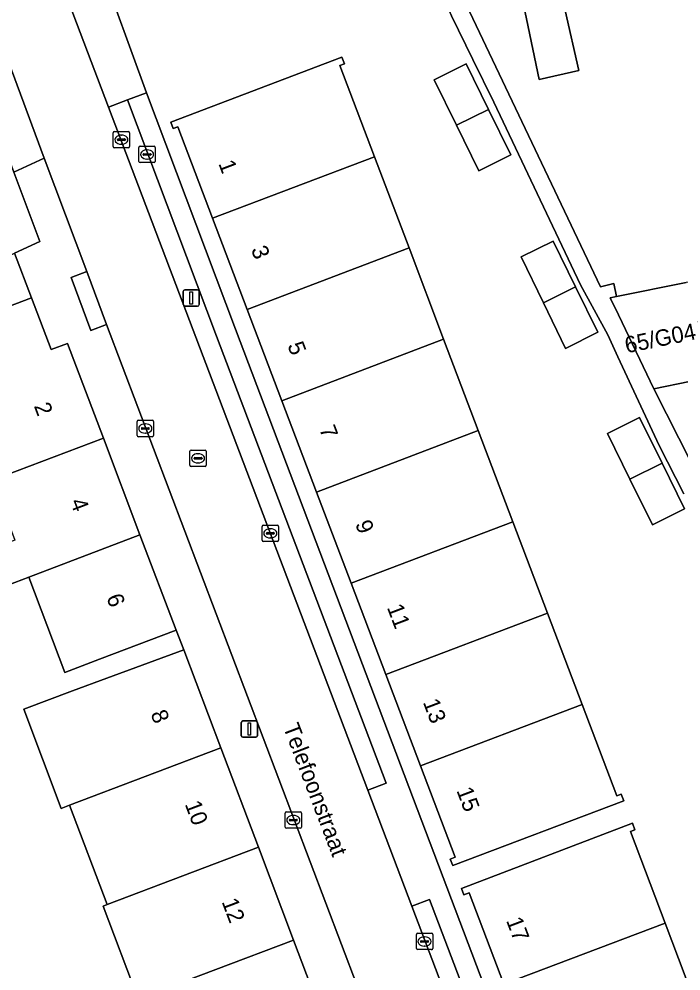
# Model space of a CAD drawing. Extents: x 162989 to 165008, y 383432 to 384338.
# Drawn here: x 163904.1 to 163944.5, y 384058.6 to 384116.7 of the extents above; entities that cross this region are included whole.
import ezdxf

# ---------------------------------------------------------------- set-up
doc = ezdxf.new("R2010")
doc.units = 0
for name, color, linetype in [('IMGEO_Brandkraan', 7, 'Continuous'), ('IMGEO_Erf', 7, 'Continuous'), ('IMGEO_Groenvoorziening', 7, 'Continuous'), ('IMGEO_Kolk', 7, 'Continuous'), ('IMGEO_Lichtmast', 7, 'Continuous'), ('IMGEO_Openbare_ruimte_label', 7, 'Continuous'), ('IMGEO_Pand', 7, 'Continuous'), ('IMGEO_Pand_nummerreeks', 7, 'Continuous'), ('IMGEO_Rijbaan_lokaal_open', 7, 'Continuous'), ('IMGEO_Rioolput', 7, 'Continuous'), ('IMGEO_Voetpad_open', 7, 'Continuous')]:
    doc.layers.add(name, color=color, linetype=linetype)

msp = doc.modelspace()

# ---------------------------------------------------------------- linework, layer by layer
at = {"layer": 'IMGEO_Brandkraan'}
for p, q in [((163911.429, 384107.999), (163911.429, 384108.851)), ((163911.504, 384108.925), (163912.356, 384108.925)), ((163911.917, 384108.705), (163911.942, 384108.705)), ((163912.43, 384108.851), (163912.43, 384107.999)), ((163911.688, 384108.419), (163911.688, 384108.431)), ((163912.126, 384108.382), (163911.728, 384108.382)), ((163911.731, 384108.468), (163912.129, 384108.468)), ((163911.94, 384108.145), (163911.915, 384108.145)), ((163912.172, 384108.431), (163912.172, 384108.419)), ((163912.356, 384107.925), (163911.504, 384107.925))]:
    msp.add_line(p, q, dxfattribs=at)
for points in [[(163911.429, 384107.999), (163911.429, 384108.851)], [(163911.504, 384108.925), (163912.356, 384108.925)], [(163912.43, 384108.851), (163912.43, 384107.999)], [(163912.356, 384107.925), (163911.504, 384107.925)]]:
    msp.add_lwpolyline(points, dxfattribs=at)
for centre, radius, start, end in [((163911.506, 384108.849), 0.0765, 91.55205, 178.44795), ((163911.506, 384108.849), 0.0765, 91.55205, 178.44795), ((163912.354, 384108.849), 0.0765, 1.55205, 88.44795), ((163912.354, 384108.849), 0.0765, 1.55205, 88.44795), ((163911.506, 384108.001), 0.0765, 181.55205, 268.44795), ((163911.506, 384108.001), 0.0765, 181.55205, 268.44795), ((163911.728, 384108.428), 0.0403, 85.87752, 175.75265), ((163911.725, 384108.418), 0.0366, 178.93798, 274.71019), ((163912.129, 384108.425), 0.043, 264.86636, 352.45326), ((163912.133, 384108.43), 0.0386, 1.73085, 96.63898), ((163912.354, 384108.001), 0.0765, 271.55205, 358.44795), ((163912.354, 384108.001), 0.0765, 271.55205, 358.44795)]:
    msp.add_arc(centre, radius, start, end, dxfattribs=at)
for centre, major_axis, ratio, start_param, end_param in [((163911.916, 384108.425), (-0.387, 0.002), 0.722429, 4.712389, 7.853982), ((163911.941, 384108.425), (-0.39, 0.002), 0.717154, 1.570796, 4.712389)]:
    msp.add_ellipse(centre, major_axis=major_axis, ratio=ratio, start_param=start_param, end_param=end_param, dxfattribs=at)
at = {"layer": 'IMGEO_Erf'}
for points in [[(163944.693, 384087.722), (163943.187, 384090.664), (163940.668, 384096.069), (163940.042, 384097.411), (163938.387, 384100.469), (163933.086, 384111.619), (163931.815, 384114.219), (163930.51, 384116.89), (163930.356, 384117.204), (163925.265, 384126.849), (163923.141, 384131.213), (163919.387, 384130.435), (163918.639, 384132.305), (163909.406, 384130.442), (163905.997, 384128.384), (163911.891, 384112.19), (163917.32, 384097.768), (163932.033, 384058.943), (163947.096, 384019.256)], [(163944.64, 384118.661), (163942.328, 384118.204), (163939.784, 384117.7), (163937.446, 384117.206), (163938.282, 384113.537), (163935.867, 384112.987), (163935.081, 384116.706), (163934.004, 384121.804), (163929.817, 384120.934), (163939.604, 384100.356), (163940.409, 384100.553), (163940.568, 384099.756), (163944.833, 384100.609)], [(163900.196, 384097.909), (163904.872, 384099.678), (163903.84, 384102.398)], [(163911.386, 384056.903), (163909.242, 384062.567), (163909.49, 384062.657), (163907.195, 384068.723), (163906.691, 384068.532), (163904.402, 384074.579), (163907.369, 384075.702), (163909.473, 384076.476), (163914.165, 384078.201), (163913.698, 384079.393), (163909.022, 384077.624), (163906.917, 384076.827), (163904.715, 384082.645), (163901.7, 384081.504)], [(163946.338, 384024.426), (163944.232, 384029.99), (163942.125, 384035.553), (163940.018, 384041.116), (163937.911, 384046.679), (163935.805, 384052.243), (163933.698, 384057.806), (163931.591, 384063.369), (163931.262, 384063.247), (163931.112, 384063.649), (163941.553, 384067.621), (163941.705, 384067.219), (163941.424, 384067.112), (163943.537, 384061.532), (163945.643, 384055.968)]]:
    msp.add_lwpolyline(points, dxfattribs=at)
for points in [[(163930.579, 384065.046), (163930.431, 384065.432), (163930.739, 384065.553), (163928.624, 384071.122), (163926.508, 384076.692), (163924.393, 384082.261), (163922.278, 384087.831), (163920.162, 384093.4), (163918.047, 384098.969), (163915.931, 384104.539), (163913.816, 384110.108), (163913.525, 384109.999), (163913.375, 384110.402), (163923.819, 384114.36), (163923.971, 384113.958), (163923.691, 384113.852), (163925.801, 384108.287), (163927.914, 384102.717), (163930.026, 384097.146), (163932.139, 384091.576), (163934.251, 384086.005), (163936.363, 384080.435), (163938.476, 384074.865), (163940.588, 384069.295), (163940.869, 384069.402), (163941.021, 384068.999)], [(163930.811, 384110.2), (163929.449, 384112.974), (163931.409, 384113.944), (163932.774, 384111.164), (163934.134, 384108.393), (163932.173, 384107.426)], [(163934.752, 384102.168), (163936.717, 384103.134), (163938.083, 384100.342), (163939.434, 384097.58), (163937.474, 384096.593), (163936.113, 384099.381)], [(163940.023, 384091.399), (163941.986, 384092.372), (163943.358, 384089.588), (163944.727, 384086.81), (163942.773, 384085.838), (163941.398, 384088.619)]]:
    msp.add_lwpolyline(points, close=True, dxfattribs=at)
at = {"layer": 'IMGEO_Groenvoorziening'}
for points in [[(163916.167, 384097.33), (163910.739, 384111.752), (163909.585, 384111.313), (163925.404, 384069.644), (163926.518, 384070.073)], [(163929.171, 384062.968), (163928.089, 384062.572), (163943.363, 384022.339), (163944.456, 384022.755)]]:
    msp.add_lwpolyline(points, close=True, dxfattribs=at)
at = {"layer": 'IMGEO_Kolk'}
for p, q in [((163909.861, 384108.9), (163909.861, 384109.752)), ((163909.936, 384109.826), (163910.788, 384109.826)), ((163910.862, 384109.752), (163910.862, 384108.9)), ((163910.12, 384109.32), (163910.12, 384109.332)), ((163910.558, 384109.283), (163910.16, 384109.283)), ((163910.163, 384109.369), (163910.561, 384109.369)), ((163910.349, 384109.606), (163910.374, 384109.606)), ((163910.604, 384109.332), (163910.604, 384109.32)), ((163910.788, 384108.826), (163909.936, 384108.826)), ((163910.372, 384109.046), (163910.347, 384109.046)), ((163911.321, 384091.281), (163911.321, 384092.133)), ((163911.396, 384092.207), (163912.248, 384092.207)), ((163911.58, 384091.701), (163911.58, 384091.713)), ((163911.623, 384091.75), (163912.021, 384091.75)), ((163911.809, 384091.987), (163911.834, 384091.987)), ((163912.064, 384091.713), (163912.064, 384091.701)), ((163912.322, 384092.133), (163912.322, 384091.281)), ((163912.248, 384091.207), (163911.396, 384091.207)), ((163912.018, 384091.664), (163911.62, 384091.664)), ((163911.832, 384091.427), (163911.807, 384091.427)), ((163918.95, 384084.884), (163918.95, 384085.736)), ((163919.025, 384085.81), (163919.877, 384085.81)), ((163919.209, 384085.304), (163919.209, 384085.316)), ((163919.252, 384085.353), (163919.65, 384085.353)), ((163919.438, 384085.59), (163919.463, 384085.59)), ((163919.693, 384085.316), (163919.693, 384085.304)), ((163919.951, 384085.736), (163919.951, 384084.884)), ((163919.877, 384084.81), (163919.025, 384084.81)), ((163919.647, 384085.267), (163919.249, 384085.267)), ((163919.461, 384085.03), (163919.436, 384085.03)), ((163920.355, 384067.393), (163920.355, 384068.245)), ((163920.43, 384068.319), (163921.282, 384068.319)), ((163920.843, 384068.099), (163920.868, 384068.099)), ((163921.356, 384068.245), (163921.356, 384067.393)), ((163921.282, 384067.319), (163920.43, 384067.319)), ((163920.614, 384067.813), (163920.614, 384067.825)), ((163921.052, 384067.776), (163920.654, 384067.776)), ((163920.657, 384067.862), (163921.055, 384067.862)), ((163920.866, 384067.539), (163920.841, 384067.539)), ((163921.098, 384067.825), (163921.098, 384067.813)), ((163928.363, 384059.986), (163928.363, 384060.838)), ((163928.438, 384060.912), (163929.29, 384060.912)), ((163928.622, 384060.406), (163928.622, 384060.418)), ((163929.06, 384060.369), (163928.662, 384060.369)), ((163928.665, 384060.455), (163929.063, 384060.455)), ((163928.851, 384060.692), (163928.876, 384060.692)), ((163929.106, 384060.418), (163929.106, 384060.406)), ((163929.364, 384060.838), (163929.364, 384059.986)), ((163929.29, 384059.912), (163928.438, 384059.912)), ((163928.874, 384060.132), (163928.849, 384060.132))]:
    msp.add_line(p, q, dxfattribs=at)
for points in [[(163909.861, 384108.9), (163909.861, 384109.752)], [(163909.936, 384109.826), (163910.788, 384109.826)], [(163910.862, 384109.752), (163910.862, 384108.9)], [(163910.788, 384108.826), (163909.936, 384108.826)], [(163911.321, 384091.281), (163911.321, 384092.133)], [(163911.396, 384092.207), (163912.248, 384092.207)], [(163912.322, 384092.133), (163912.322, 384091.281)], [(163912.248, 384091.207), (163911.396, 384091.207)], [(163918.95, 384084.884), (163918.95, 384085.736)], [(163919.025, 384085.81), (163919.877, 384085.81)], [(163919.951, 384085.736), (163919.951, 384084.884)], [(163919.877, 384084.81), (163919.025, 384084.81)], [(163920.355, 384067.393), (163920.355, 384068.245)], [(163920.43, 384068.319), (163921.282, 384068.319)], [(163921.356, 384068.245), (163921.356, 384067.393)], [(163921.282, 384067.319), (163920.43, 384067.319)], [(163928.363, 384059.986), (163928.363, 384060.838)], [(163928.438, 384060.912), (163929.29, 384060.912)], [(163929.364, 384060.838), (163929.364, 384059.986)], [(163929.29, 384059.912), (163928.438, 384059.912)]]:
    msp.add_lwpolyline(points, dxfattribs=at)
for centre, radius, start, end in [((163909.938, 384109.75), 0.0765, 91.55205, 178.44795), ((163909.938, 384109.75), 0.0765, 91.55205, 178.44795), ((163910.786, 384109.75), 0.0765, 1.55205, 88.44795), ((163910.786, 384109.75), 0.0765, 1.55205, 88.44795), ((163910.16, 384109.329), 0.0403, 85.87752, 175.75265), ((163910.157, 384109.319), 0.0366, 178.93798, 274.71019), ((163910.561, 384109.326), 0.043, 264.86636, 352.45326), ((163910.565, 384109.331), 0.0386, 1.73085, 96.63898), ((163909.938, 384108.902), 0.0765, 181.55205, 268.44795), ((163909.938, 384108.902), 0.0765, 181.55205, 268.44795), ((163910.786, 384108.902), 0.0765, 271.55205, 358.44795), ((163910.786, 384108.902), 0.0765, 271.55205, 358.44795), ((163911.398, 384092.131), 0.0765, 91.55205, 178.44795), ((163911.398, 384092.131), 0.0765, 91.55205, 178.44795), ((163911.62, 384091.71), 0.0403, 85.87752, 175.75265), ((163911.617, 384091.7), 0.0366, 178.93798, 274.71019), ((163912.021, 384091.707), 0.043, 264.86636, 352.45326), ((163912.025, 384091.712), 0.0386, 1.73085, 96.63898), ((163912.246, 384092.131), 0.0765, 1.55205, 88.44795), ((163912.246, 384092.131), 0.0765, 1.55205, 88.44795), ((163911.398, 384091.283), 0.0765, 181.55205, 268.44795), ((163911.398, 384091.283), 0.0765, 181.55205, 268.44795), ((163912.246, 384091.283), 0.0765, 271.55205, 358.44795), ((163912.246, 384091.283), 0.0765, 271.55205, 358.44795), ((163919.027, 384085.734), 0.0765, 91.55205, 178.44795), ((163919.027, 384085.734), 0.0765, 91.55205, 178.44795), ((163919.249, 384085.313), 0.0403, 85.87752, 175.75265), ((163919.654, 384085.315), 0.0386, 1.73085, 96.63898), ((163919.875, 384085.734), 0.0765, 1.55205, 88.44795), ((163919.875, 384085.734), 0.0765, 1.55205, 88.44795), ((163919.027, 384084.886), 0.0765, 181.55205, 268.44795), ((163919.027, 384084.886), 0.0765, 181.55205, 268.44795), ((163919.246, 384085.303), 0.0366, 178.93798, 274.71019), ((163919.65, 384085.31), 0.043, 264.86636, 352.45326), ((163919.875, 384084.886), 0.0765, 271.55205, 358.44795), ((163919.875, 384084.886), 0.0765, 271.55205, 358.44795), ((163920.432, 384068.243), 0.0765, 91.55205, 178.44795), ((163920.432, 384068.243), 0.0765, 91.55205, 178.44795), ((163921.28, 384068.243), 0.0765, 1.55205, 88.44795), ((163921.28, 384068.243), 0.0765, 1.55205, 88.44795), ((163920.432, 384067.395), 0.0765, 181.55205, 268.44795), ((163920.432, 384067.395), 0.0765, 181.55205, 268.44795), ((163920.654, 384067.822), 0.0403, 85.87752, 175.75265), ((163920.651, 384067.812), 0.0366, 178.93798, 274.71019), ((163921.055, 384067.819), 0.043, 264.86636, 352.45326), ((163921.059, 384067.824), 0.0386, 1.73085, 96.63898), ((163921.28, 384067.395), 0.0765, 271.55205, 358.44795), ((163921.28, 384067.395), 0.0765, 271.55205, 358.44795), ((163928.44, 384060.836), 0.0765, 91.55205, 178.44795), ((163928.44, 384060.836), 0.0765, 91.55205, 178.44795), ((163928.662, 384060.415), 0.0403, 85.87752, 175.75265), ((163928.659, 384060.405), 0.0366, 178.93798, 274.71019), ((163929.063, 384060.412), 0.043, 264.86636, 352.45326), ((163929.067, 384060.417), 0.0386, 1.73085, 96.63898), ((163929.288, 384060.836), 0.0765, 1.55205, 88.44795), ((163929.288, 384060.836), 0.0765, 1.55205, 88.44795), ((163928.44, 384059.988), 0.0765, 181.55205, 268.44795), ((163928.44, 384059.988), 0.0765, 181.55205, 268.44795), ((163929.288, 384059.988), 0.0765, 271.55205, 358.44795), ((163929.288, 384059.988), 0.0765, 271.55205, 358.44795)]:
    msp.add_arc(centre, radius, start, end, dxfattribs=at)
for centre, major_axis, ratio, start_param, end_param in [((163910.348, 384109.326), (-0.387, 0.002), 0.722429, 4.712389, 7.853982), ((163910.373, 384109.326), (-0.39, 0.002), 0.717154, 1.570796, 4.712389), ((163911.808, 384091.707), (-0.387, 0.002), 0.722429, 4.712389, 7.853982), ((163911.833, 384091.707), (-0.39, 0.002), 0.717154, 1.570796, 4.712389), ((163919.437, 384085.31), (-0.387, 0.002), 0.722429, 4.712389, 7.853982), ((163919.462, 384085.31), (-0.39, 0.002), 0.717154, 1.570796, 4.712389), ((163920.842, 384067.819), (-0.387, 0.002), 0.722429, 4.712389, 7.853982), ((163920.867, 384067.819), (-0.39, 0.002), 0.717154, 1.570796, 4.712389), ((163928.85, 384060.412), (-0.387, 0.002), 0.722429, 4.712389, 7.853982), ((163928.875, 384060.412), (-0.39, 0.002), 0.717154, 1.570796, 4.712389)]:
    msp.add_ellipse(centre, major_axis=major_axis, ratio=ratio, start_param=start_param, end_param=end_param, dxfattribs=at)
at = {"layer": 'IMGEO_Lichtmast'}
for p, q in [((163914.125, 384099.26), (163914.125, 384100.06)), ((163914.125, 384100.06), (163914.125, 384099.26)), ((163914.225, 384100.16), (163915.015, 384100.16)), ((163915.015, 384100.16), (163914.225, 384100.16)), ((163915.115, 384100.06), (163915.115, 384099.26)), ((163915.115, 384099.26), (163915.115, 384100.06)), ((163915.015, 384099.16), (163914.225, 384099.16)), ((163914.225, 384099.16), (163915.015, 384099.16)), ((163917.674, 384072.965), (163917.674, 384073.765)), ((163917.674, 384073.765), (163917.674, 384072.965)), ((163917.774, 384073.865), (163918.564, 384073.865)), ((163918.564, 384073.865), (163917.774, 384073.865)), ((163918.664, 384073.765), (163918.664, 384072.965)), ((163918.664, 384072.965), (163918.664, 384073.765)), ((163918.564, 384072.865), (163917.774, 384072.865)), ((163917.774, 384072.865), (163918.564, 384072.865))]:
    msp.add_line(p, q, dxfattribs=at)
for points in [[(163914.545, 384100.035), (163914.695, 384100.035), (163914.695, 384099.285), (163914.545, 384099.285), (163914.545, 384100.035)], [(163918.094, 384073.74), (163918.244, 384073.74), (163918.244, 384072.99), (163918.094, 384072.99), (163918.094, 384073.74)]]:
    msp.add_lwpolyline(points, dxfattribs=at)
for centre, start, end in [((163914.225, 384100.06), 90, 180), ((163914.225, 384100.06), 90, 180), ((163915.015, 384100.06), 0, 90), ((163915.015, 384100.06), 360, 90), ((163914.225, 384099.26), 180, 270), ((163914.225, 384099.26), 180, 270), ((163915.015, 384099.26), 270, 0), ((163915.015, 384099.26), 270, 0), ((163917.774, 384073.765), 90, 180), ((163917.774, 384073.765), 90, 180), ((163918.564, 384073.765), 0, 90), ((163918.564, 384073.765), 360, 90), ((163917.774, 384072.965), 180, 270), ((163917.774, 384072.965), 180, 270), ((163918.564, 384072.965), 270, 0), ((163918.564, 384072.965), 270, 0)]:
    msp.add_arc(centre, 0.1, start, end, dxfattribs=at)
at = {"layer": 'IMGEO_Pand'}
for points in [[(163937.446, 384117.206), (163934.649, 384129.483), (163929.809, 384128.46), (163929.903, 384128.02), (163926.626, 384127.328), (163928.858, 384122.855), (163929.817, 384120.934), (163934.004, 384121.804), (163935.081, 384116.706), (163935.867, 384112.987), (163938.282, 384113.537)], [(163923.819, 384114.36), (163913.375, 384110.402), (163913.525, 384109.999), (163913.816, 384110.108), (163915.931, 384104.539), (163925.801, 384108.287), (163923.691, 384113.852), (163923.971, 384113.958)], [(163931.409, 384113.944), (163929.449, 384112.974), (163930.811, 384110.2), (163932.774, 384111.164)], [(163932.774, 384111.164), (163930.811, 384110.2), (163932.173, 384107.426), (163934.134, 384108.393)], [(163925.801, 384108.287), (163915.931, 384104.539), (163918.047, 384098.969), (163927.914, 384102.717)], [(163936.717, 384103.134), (163934.752, 384102.168), (163936.113, 384099.381), (163938.083, 384100.342)], [(163927.914, 384102.717), (163918.047, 384098.969), (163920.162, 384093.4), (163930.026, 384097.146)], [(163945.099, 384100.662), (163944.833, 384100.609), (163940.568, 384099.756), (163940.196, 384099.682), (163940.691, 384098.645), (163942.846, 384094.132), (163945.04, 384094.571), (163946.267, 384094.816)], [(163938.083, 384100.342), (163936.113, 384099.381), (163937.474, 384096.593), (163939.434, 384097.58)], [(163907.073, 384096.9), (163906.067, 384096.519), (163904.872, 384099.678), (163900.196, 384097.909), (163899.832, 384097.771), (163897.914, 384097.045), (163899.15, 384093.779), (163900.333, 384094.227), (163902.48, 384088.551), (163909.261, 384091.117)], [(163930.026, 384097.146), (163920.162, 384093.4), (163922.278, 384087.831), (163932.139, 384091.576)], [(163941.986, 384092.372), (163940.023, 384091.399), (163941.398, 384088.619), (163943.358, 384089.588)], [(163902.48, 384088.551), (163903.867, 384084.886), (163900.852, 384083.745), (163901.7, 384081.504), (163904.715, 384082.645), (163911.496, 384085.212), (163909.261, 384091.117)], [(163932.139, 384091.576), (163922.278, 384087.831), (163924.393, 384082.261), (163934.251, 384086.005)], [(163943.358, 384089.588), (163941.398, 384088.619), (163942.773, 384085.838), (163944.727, 384086.81)], [(163934.251, 384086.005), (163924.393, 384082.261), (163926.508, 384076.692), (163936.363, 384080.435)], [(163911.496, 384085.212), (163904.715, 384082.645), (163906.917, 384076.827), (163909.022, 384077.624), (163913.698, 384079.393)], [(163936.363, 384080.435), (163926.508, 384076.692), (163928.624, 384071.122), (163938.476, 384074.865)], [(163916.429, 384072.218), (163914.165, 384078.201), (163909.473, 384076.476), (163907.369, 384075.702), (163904.402, 384074.579), (163906.691, 384068.532), (163907.195, 384068.723)], [(163938.476, 384074.865), (163928.624, 384071.122), (163930.739, 384065.553), (163930.431, 384065.432), (163930.579, 384065.046), (163941.021, 384068.999), (163940.869, 384069.402), (163940.588, 384069.295)], [(163916.429, 384072.218), (163907.195, 384068.723), (163909.49, 384062.657), (163918.72, 384066.164)], [(163941.424, 384067.112), (163941.705, 384067.219), (163941.553, 384067.621), (163931.112, 384063.649), (163931.262, 384063.247), (163931.591, 384063.369), (163933.698, 384057.806), (163943.537, 384061.532)], [(163918.72, 384066.164), (163909.49, 384062.657), (163909.242, 384062.567), (163911.386, 384056.903), (163920.867, 384060.492)], [(163943.537, 384061.532), (163933.698, 384057.806), (163935.805, 384052.243), (163945.643, 384055.968)], [(163920.867, 384060.492), (163911.386, 384056.903), (163913.666, 384050.879), (163919.194, 384052.913), (163923.18, 384054.38)]]:
    msp.add_lwpolyline(points, close=True, dxfattribs=at)
msp.add_lwpolyline([(163888.221, 384117.556), (163889.151, 384115.323), (163890.588, 384111.87), (163892.63, 384112.725), (163895.4, 384113.886), (163896.612, 384111.21), (163893.685, 384109.929), (163893.019, 384109.638), (163894.136, 384107.071), (163890.525, 384105.5), (163893.892, 384097.76), (163894.893, 384098.195), (163895.061, 384097.812), (163901.755, 384101.43), (163903.84, 384102.398), (163905.382, 384103.114), (163903.791, 384107.333), (163901.721, 384112.825), (163899.1, 384119.776)], dxfattribs=at)
at = {"layer": 'IMGEO_Rijbaan_lokaal_open'}
for points in [[(163902.699, 384136.428), (163902.42, 384136.156), (163900.713, 384134.073), (163899.073, 384131.221), (163898.552, 384127.219), (163903.65, 384113.577), (163905.658, 384108.202), (163908.244, 384101.283), (163909.453, 384098.047), (163932.403, 384037.527), (163941.155, 384014.522), (163945.705, 384016.169), (163943.363, 384022.339), (163928.089, 384062.572), (163925.404, 384069.644), (163909.585, 384111.313)], [(163909.585, 384111.313), (163904.617, 384124.401)]]:
    msp.add_lwpolyline(points, dxfattribs=at)
at = {"layer": 'IMGEO_Rioolput'}
for p, q in [((163914.539, 384089.461), (163914.539, 384090.313)), ((163914.614, 384090.387), (163915.466, 384090.387)), ((163915.027, 384090.167), (163915.052, 384090.167)), ((163915.54, 384090.313), (163915.54, 384089.461)), ((163915.466, 384089.387), (163914.614, 384089.387)), ((163914.798, 384089.881), (163914.798, 384089.893)), ((163915.236, 384089.844), (163914.838, 384089.844)), ((163914.841, 384089.93), (163915.239, 384089.93)), ((163915.05, 384089.607), (163915.025, 384089.607)), ((163915.282, 384089.893), (163915.282, 384089.881))]:
    msp.add_line(p, q, dxfattribs=at)
for points in [[(163914.539, 384089.461), (163914.539, 384090.313)], [(163914.614, 384090.387), (163915.466, 384090.387)], [(163915.54, 384090.313), (163915.54, 384089.461)], [(163915.466, 384089.387), (163914.614, 384089.387)]]:
    msp.add_lwpolyline(points, dxfattribs=at)
for centre, radius, start, end in [((163914.616, 384090.311), 0.0765, 91.55205, 178.44795), ((163914.616, 384090.311), 0.0765, 91.55205, 178.44795), ((163915.464, 384090.311), 0.0765, 1.55205, 88.44795), ((163915.464, 384090.311), 0.0765, 1.55205, 88.44795), ((163914.616, 384089.463), 0.0765, 181.55205, 268.44795), ((163914.616, 384089.463), 0.0765, 181.55205, 268.44795), ((163914.838, 384089.89), 0.0403, 85.87752, 175.75265), ((163914.835, 384089.88), 0.0366, 178.93798, 274.71019), ((163915.239, 384089.887), 0.043, 264.86636, 352.45326), ((163915.243, 384089.892), 0.0386, 1.73085, 96.63898), ((163915.464, 384089.463), 0.0765, 271.55205, 358.44795), ((163915.464, 384089.463), 0.0765, 271.55205, 358.44795)]:
    msp.add_arc(centre, radius, start, end, dxfattribs=at)
for centre, major_axis, ratio, start_param, end_param in [((163915.026, 384089.887), (-0.387, 0.002), 0.722429, 4.712389, 7.853982), ((163915.051, 384089.887), (-0.39, 0.002), 0.717154, 1.570796, 4.712389)]:
    msp.add_ellipse(centre, major_axis=major_axis, ratio=ratio, start_param=start_param, end_param=end_param, dxfattribs=at)
at = {"layer": 'IMGEO_Voetpad_open'}
for points in [[(163946.672, 384086.586), (163942.846, 384094.132), (163940.691, 384098.645), (163940.196, 384099.682), (163940.568, 384099.756), (163940.409, 384100.553), (163939.604, 384100.356), (163929.817, 384120.934), (163928.858, 384122.855), (163926.626, 384127.328), (163924.604, 384131.515), (163923.697, 384131.328), (163923.141, 384131.213), (163925.265, 384126.849), (163930.356, 384117.204), (163930.51, 384116.89), (163931.815, 384114.219), (163933.086, 384111.619), (163938.387, 384100.469), (163940.042, 384097.411), (163940.668, 384096.069), (163943.187, 384090.664), (163944.693, 384087.722)], [(163904.617, 384124.401), (163909.585, 384111.313), (163910.739, 384111.752), (163911.891, 384112.19), (163905.997, 384128.384)], [(163932.033, 384058.943), (163917.32, 384097.768), (163911.891, 384112.19), (163910.739, 384111.752), (163916.167, 384097.33), (163926.518, 384070.073), (163925.404, 384069.644), (163928.089, 384062.572), (163929.171, 384062.968), (163944.456, 384022.755), (163943.363, 384022.339), (163945.705, 384016.169), (163947.266, 384012.058), (163948.608, 384008.523)], [(163932.403, 384037.527), (163909.453, 384098.047), (163908.498, 384097.69), (163907.289, 384100.926), (163908.244, 384101.283), (163905.658, 384108.202), (163903.791, 384107.333), (163905.382, 384103.114), (163903.84, 384102.398), (163904.872, 384099.678), (163906.067, 384096.519), (163907.073, 384096.9), (163909.261, 384091.117), (163911.496, 384085.212), (163913.698, 384079.393), (163914.165, 384078.201), (163916.429, 384072.218), (163918.72, 384066.164), (163920.867, 384060.492), (163923.18, 384054.38)], [(163948.429, 384015.677), (163947.541, 384018.062), (163947.096, 384019.256), (163932.033, 384058.943)]]:
    msp.add_lwpolyline(points, dxfattribs=at)
for points in [[(163905.658, 384108.202), (163903.65, 384113.577), (163901.721, 384112.825), (163903.791, 384107.333)], [(163908.244, 384101.283), (163907.289, 384100.926), (163908.498, 384097.69), (163909.453, 384098.047)], [(163945.04, 384094.571), (163942.846, 384094.132), (163946.672, 384086.586)]]:
    msp.add_lwpolyline(points, close=True, dxfattribs=at)

# ---------------------------------------------------------------- texts
at = {"layer": 'IMGEO_Openbare_ruimte_label'}
msp.add_text('Telefoonstraat', height=1, rotation=290.84426, dxfattribs=at).set_placement((163920.216, 384073.501))
at = {"layer": 'IMGEO_Pand_nummerreeks'}
for s, rotation, p in [('1', 290.79816, (163916.269, 384107.872)), ('3', 290.79816, (163918.258, 384102.636)), ('65/G04', 11.4477, (163941.193, 384096.292)), ('5', 290.79816, (163920.482, 384096.782)), ('2', 290.7294, (163905.011, 384093.081)), ('7', 290.79816, (163922.419, 384091.682)), ('4', 290.72765, (163907.22, 384087.243)), ('9', 290.79816, (163924.617, 384085.894)), ('6', 290.72765, (163909.429, 384081.407)), ('11', 290.79816, (163926.556, 384080.791)), ('13', 290.79816, (163928.752, 384075.01)), ('8', 290.7294, (163912.128, 384074.317)), ('15', 290.79816, (163930.798, 384069.623)), ('10', 290.72903, (163914.219, 384068.792)), ('12', 290.7294, (163916.469, 384062.842)), ('17', 290.74086, (163933.829, 384061.693))]:
    msp.add_text(s, height=1, rotation=rotation, dxfattribs=at).set_placement(p)

doc.saveas('drawing.dxf')
